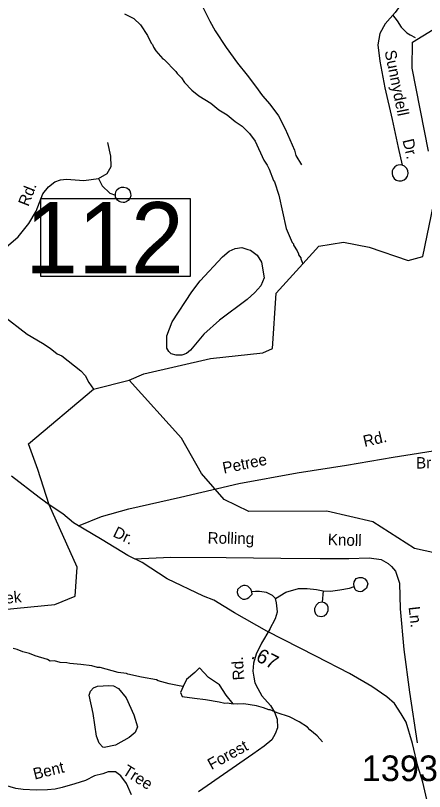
# Model space of a CAD drawing. Extents: x 1551653 to 1702041, y 811336 to 920032.
# Drawn here: x 1604119 to 1606474, y 867003 to 871475 of the extents above; entities that cross this region are included whole.
import ezdxf

# ---------------------------------------------------------------- set-up
doc = ezdxf.new("R2010")
doc.units = 0
for name, color, linetype in [('Old_Level_10', 7, 'Continuous'), ('Old_Level_11', 7, 'Continuous'), ('Old_Level_17', 7, 'Continuous'), ('Old_Level_21', 7, 'Continuous'), ('Old_Level_31', 7, 'Continuous'), ('Old_Level_32', 7, 'Continuous'), ('Old_Level_35', 7, 'Continuous'), ('Old_Level_50', 7, 'Continuous'), ('Old_Level_59', 7, 'Continuous'), ('Old_Level_60', 7, 'Continuous'), ('Old_Level_62', 7, 'Continuous'), ('Old_Level_8', 7, 'Continuous')]:
    doc.layers.add(name, color=color, linetype=linetype)

msp = doc.modelspace()

# ---------------------------------------------------------------- linework, layer by layer
at = {"layer": 'Old_Level_31'}
msp.add_line((1604312.834, 868655.628), (1604312.834, 868655.628), dxfattribs=at)
msp.add_lwpolyline([(1604263.724, 870420.149), (1605125.53, 870420.149), (1605125.53, 869970.743), (1604263.724, 869970.743), (1604263.724, 870420.149)], dxfattribs=at)
at = {"layer": 'Old_Level_32'}
for points in [[(1604312.834, 868655.628), (1604254.506, 868697.577), (1604095.614, 868819.521)], [(1606487.949, 866955.961), (1606465.629, 867056.462), (1606435.869, 867149.519), (1606406.109, 867279.798), (1606368.91, 867402.633), (1606339.149, 867451.022), (1606301.949, 867510.579), (1606257.31, 867547.802), (1606171.75, 867607.358), (1606041.551, 867681.804), (1605848.111, 867782.304), (1605565.392, 867927.473), (1605379.392, 868031.697), (1605260.353, 868106.142), (1605200.833, 868128.476), (1604992.514, 868228.977), (1604847.435, 868322.034), (1604765.594, 868362.979), (1604616.795, 868452.313), (1604453.507, 868550.936), (1604390.258, 868603.418), (1604312.834, 868655.628)]]:
    msp.add_lwpolyline(points, dxfattribs=at)
at = {"layer": 'Old_Level_35'}
msp.add_line((1605890.595, 868159.028), (1605884.812, 868093.911), dxfattribs=at)
for points in [[(1606382.195, 871619.228), (1606357.93, 871567.49), (1606305.364, 871491.912), (1606248.802, 871426.424), (1606216.253, 871370.649), (1606205.751, 871306.824), (1606217.047, 871212.74), (1606245.732, 871058.465), (1606288.261, 870876.294), (1606322.989, 870714.092), (1606346.128, 870611.963)], [(1605193.781, 871531.497), (1605237.968, 871443.045), (1605268.346, 871387.762), (1605331.864, 871291.017), (1605398.146, 871199.801), (1605453.379, 871130.698), (1605500.737, 871068.677), (1605541.753, 871011.84), (1605583.178, 870964.849), (1605632.849, 870896.886), (1605672.367, 870822.638), (1605725.139, 870699.02), (1605732.934, 870669.043), (1605766.451, 870614.732)], [(1604596.594, 870536.432), (1604646.781, 870564.03), (1604669.042, 870605.802), (1604667.618, 870663.666), (1604650.236, 870743.866)], [(1606346.128, 870611.963), (1606334.363, 870614.004), (1606323.336, 870613.026), (1606314.668, 870610.001), (1606303.12, 870603.03), (1606293.897, 870592.213), (1606288.235, 870579.519), (1606287.319, 870563.929), (1606290.246, 870550.461), (1606299.55, 870535.664), (1606310.978, 870526.826), (1606326.68, 870521.504), (1606341.899, 870521.996), (1606357.628, 870527.879), (1606369.245, 870538.25), (1606376.069, 870549.119), (1606379.773, 870564.05), (1606378.123, 870581.294), (1606370.61, 870595.654), (1606359.616, 870606.084), (1606346.128, 870611.963)], [(1603023.106, 869926.449), (1603100.485, 869913.031), (1603232.05, 869887.946), (1603336.131, 869889.032), (1603478.237, 869909.96), (1603660.32, 869948.287), (1603802.633, 869989.222), (1603876.868, 870018.533), (1603965.159, 870069.773), (1604051.612, 870129.051), (1604134.108, 870200.419), (1604194.673, 870275.835), (1604237.153, 870347.417), (1604275.998, 870447.085), (1604308.422, 870486.852), (1604344.646, 870516.534), (1604378.281, 870527.259), (1604412.599, 870531.964), (1604512.517, 870525.133), (1604596.594, 870536.432)], [(1604596.594, 870536.432), (1604618.15, 870494.168), (1604661.913, 870451.855), (1604693.684, 870439.605)], [(1604693.684, 870439.605), (1604693.845, 870447.603), (1604696.256, 870457.961), (1604702.9, 870469.634), (1604714.314, 870480.008), (1604728.845, 870485.917), (1604743.261, 870486.426), (1604759.363, 870481.094), (1604769.019, 870473.696), (1604776.624, 870463.935), (1604781.387, 870452.029), (1604782.27, 870436.403), (1604777.759, 870421.285), (1604768.31, 870409.27), (1604756.752, 870401.701), (1604747.076, 870398.296), (1604739.055, 870397.456), (1604726.473, 870398.712), (1604716.552, 870402.918), (1604706.296, 870410.33), (1604699.472, 870419.073), (1604695.269, 870428.965), (1604693.684, 870439.605)], [(1604481.75, 868533.879), (1604614.245, 868587.865), (1604771.036, 868632.31), (1605068.942, 868698.101), (1605405.339, 868777.12), (1605741.572, 868838.33), (1606025.764, 868883.032), (1606293.448, 868928.819), (1606597.739, 868976.894), (1606748.74, 868992.919), (1606847.12, 869018.102), (1606975.242, 869059.309), (1607101.077, 869116.541), (1607378.698, 869245.851), (1607486.295, 869292.159), (1607650.165, 869338.407), (1607796.052, 869361.36), (1607856.042, 869368.945), (1607924.615, 869370.133), (1608010.566, 869365.386)], [(1604802.475, 868344.527), (1605014.228, 868353.844), (1605332.157, 868351.186), (1605647.842, 868346.577), (1605873.731, 868344.592), (1606039.522, 868345.696), (1606155.193, 868350.036), (1606224.596, 868339.908), (1606265.203, 868317.426), (1606285.323, 868299.39), (1606307.012, 868271.897), (1606330.146, 868202.439), (1606334.484, 868054.841), (1606354.726, 867821.868), (1606387.659, 867575.2), (1606431.438, 867283.966)], [(1606068.439, 868183.627), (1606066.994, 868196.651), (1606068.439, 868211.121), (1606081.453, 868229.932), (1606098.804, 868235.721), (1606116.154, 868235.721), (1606130.613, 868228.485), (1606142.18, 868215.462), (1606147.964, 868199.544), (1606145.072, 868187.969), (1606140.734, 868174.945), (1606130.613, 868166.263), (1606116.154, 868156.133), (1606103.141, 868153.24), (1606094.465, 868154.686), (1606081.453, 868160.475), (1606074.224, 868167.71), (1606068.439, 868183.627)], [(1605479.962, 868153.24), (1605474.179, 868169.157), (1605456.828, 868186.521), (1605442.369, 868189.416), (1605432.248, 868190.863), (1605416.343, 868185.074), (1605397.547, 868167.71), (1605396.101, 868148.898), (1605401.884, 868131.534), (1605414.897, 868118.51), (1605427.91, 868111.275), (1605440.923, 868111.275), (1605452.491, 868114.17), (1605462.611, 868119.958), (1605472.733, 868130.087), (1605481.408, 868140.216), (1605479.962, 868153.24)], [(1605890.595, 868159.028), (1605933.972, 868157.581), (1605986.024, 868164.816), (1606042.413, 868174.945), (1606068.439, 868183.627)], [(1605615.876, 868115.617), (1605598.526, 868132.981), (1605565.27, 868150.346), (1605524.785, 868156.133), (1605501.651, 868156.133), (1605479.962, 868153.24)], [(1605615.876, 868115.617), (1605675.158, 868151.793), (1605748.898, 868172.051), (1605798.059, 868173.498), (1605851.556, 868167.71), (1605890.595, 868159.028)], [(1605584.066, 867939.078), (1605615.876, 867999.854), (1605627.443, 868038.924), (1605621.66, 868089.57), (1605615.876, 868115.617)], [(1605884.812, 868093.911), (1605864.569, 868089.57), (1605850.111, 868076.547), (1605839.989, 868057.735), (1605841.435, 868043.265), (1605847.219, 868025.901), (1605858.786, 868015.771), (1605880.474, 868011.43), (1605896.379, 868015.771), (1605909.392, 868025.901), (1605919.513, 868043.265), (1605919.513, 868064.97), (1605913.729, 868077.994), (1605899.271, 868089.57), (1605884.812, 868093.911)], [(1605584.066, 867939.078), (1605534.906, 867856.597), (1605504.543, 867794.375), (1605488.637, 867742.282), (1605486.319, 867696.334), (1605491.469, 867661.472), (1605496.62, 867629.323), (1605514.646, 867595.819), (1605537.824, 867554.582), (1605586.753, 867497.881), (1605610.939, 867460.312), (1605625.819, 867419.366), (1605627.957, 867369.016), (1605615.082, 867335.512), (1605594.479, 867299.429), (1605550.7, 867263.347), (1605486.319, 867216.955), (1605173.366, 867000.716)], [(1604786.76, 866984.084), (1604758.432, 867048.517), (1604724.954, 867092.331), (1604694.051, 867115.527), (1604652.846, 867115.527), (1604621.943, 867105.218), (1604573.013, 867092.331), (1604521.508, 867066.558), (1604459.702, 867045.939), (1604387.595, 867025.321), (1604347.221, 867016.585), (1604302.581, 867012.862), (1604238.23, 867009.858), (1604163.547, 867015.012), (1604119.768, 867020.167), (1604055.387, 867038.207), (1604014.183, 867053.672), (1603957.527, 867069.135), (1603931.774, 867082.022), (1603887.995, 867089.753)]]:
    msp.add_lwpolyline(points, dxfattribs=at)
at = {"layer": 'Old_Level_50'}
msp.add_line((1604293.069, 868661.934), (1604293.069, 868661.934), dxfattribs=at)
at = {"layer": 'Old_Level_59'}
for points in [[(1604772.608, 869372.994), (1604858.371, 869409.824), (1605241.64, 869498.772), (1605544.069, 869530.648), (1605598.721, 869556.168), (1605619.636, 869874.204), (1605773.015, 870044.09), (1605865.699, 870144.975), (1606007.697, 870168.351), (1606156.668, 870139.029), (1606380.687, 870062.237), (1606464.656, 870086.843), (1606526.684, 870384.271)], [(1602822.008, 867147.011), (1603081.427, 867603.195), (1603090.89, 867686.544), (1603150.506, 867745.266), (1603201.607, 867782.205), (1603230.943, 867786.94), (1603526.67, 867950.303), (1603969.685, 868043.089), (1604345.648, 868081.331), (1604462.63, 868128.288), (1604473.703, 868295.405), (1604312.834, 868655.628), (1604247.633, 868858.068), (1604194.165, 869006.057), (1604567.514, 869322.306), (1604772.608, 869372.994)], [(1609800.853, 867054.738), (1609388.699, 867371.748), (1609141.713, 867616.375), (1608700.646, 868304.838), (1608609.542, 868481.391), (1608545.447, 868703.877), (1608295.668, 868611.801), (1608057.231, 868545.544), (1607826.714, 868417.822), (1607675.693, 868378.144), (1607125.641, 868402.545), (1606741.681, 868331.495), (1606417.699, 868403.775), (1606177.685, 868556.334), (1605911.63, 868617.542), (1605461.644, 868616.825), (1605320.67, 868685.312), (1605189.642, 868835.718), (1605075.633, 869038.309), (1604772.608, 869372.994)]]:
    msp.add_lwpolyline(points, dxfattribs=at)
at = {"layer": 'Old_Level_60'}
msp.add_lwpolyline([(1606497.669, 870693.49), (1606403.653, 871171.363), (1606405.703, 871322.384), (1606523.711, 871395.383), (1606883.68, 871473.508)], dxfattribs=at)
at = {"layer": 'Old_Level_62'}
for points in [[(1604746.422, 871484.786), (1604800.043, 871457.924), (1604839.413, 871421.219), (1604878.373, 871360.627), (1604899.698, 871316.233), (1604907.593, 871308.133), (1604913.334, 871292.037), (1604926.97, 871271.839), (1604966.238, 871225.19), (1604974.132, 871220.986), (1605043.03, 871151.884), (1605048.874, 871141.733), (1605074.403, 871115.282), (1605091.935, 871089.035), (1605135.201, 871044.334), (1605174.673, 871011.628), (1605243.981, 870970.515), (1605289.297, 870931.76), (1605336.869, 870902.95), (1605384.236, 870864.093), (1605423.811, 870837.436), (1605467.077, 870794.785), (1605498.348, 870750.186), (1605548.586, 870641.406), (1605568.066, 870613.109), (1605579.754, 870588.913), (1605604.667, 870524.424), (1605610.511, 870516.325), (1605635.323, 870439.943), (1605678.179, 870247.296), (1605712.935, 870166.711), (1605720.727, 870158.509), (1605720.624, 870150.512), (1605740.104, 870118.216), (1605747.896, 870102.119), (1605747.794, 870096.07), (1605761.43, 870077.821), (1605761.327, 870071.874), (1605773.015, 870044.09)], [(1606289.644, 871478.839), (1606317.018, 871444.39), (1606340.394, 871407.994), (1606371.87, 871375.493), (1606391.657, 871363.087), (1606421.185, 871348.836)], [(1605456.415, 870127.238), (1605471.486, 870122.727), (1605510.856, 870093.815), (1605535.872, 870053.214), (1605551.661, 869962.786), (1605532.489, 869917.265), (1605497.528, 869878.1), (1605452.621, 869839.243), (1605293.603, 869719.082), (1605203.586, 869639.214), (1605127.409, 869547.043), (1605102.905, 869527.666), (1605076.658, 869518.336), (1605044.568, 869517.106), (1605014.835, 869525.82), (1605001.097, 869538.124), (1604989.614, 869558.424), (1604989.306, 869628.449), (1605021.294, 869709.65), (1605133.56, 869882.919), (1605183.183, 869945.767), (1605310.52, 870084.69), (1605349.378, 870117.703), (1605383.724, 870132.877), (1605421.863, 870138.003), (1605456.415, 870127.238)], [(1603836.503, 870023.687), (1603852.907, 869984.009), (1603860.597, 869967.913), (1603913.295, 869883.021), (1603976.041, 869805.922), (1604021.46, 869771.165), (1604041.043, 869750.865), (1604185.194, 869638.497), (1604274.392, 869586.926), (1604317.863, 869558.219), (1604359.284, 869525.513), (1604385.12, 869513.107), (1604495.643, 869427.19), (1604519.224, 869400.841), (1604540.55, 869360.446), (1604567.514, 869322.306)], [(1605084.245, 867607.456), (1605060.357, 867611.864), (1605004.582, 867622.835), (1604940.914, 867639.956), (1604930.969, 867646.108), (1604845.257, 867661.487), (1604765.594, 867678.814), (1604757.597, 867683.017), (1604709.718, 867687.836), (1604606.269, 867717.569), (1604590.275, 867717.774), (1604558.492, 867726.386), (1604494.618, 867735.408), (1604430.744, 867740.535), (1604414.853, 867744.738), (1604374.868, 867745.456), (1604342.982, 867756.016), (1604318.991, 867754.376), (1604303.099, 867762.68), (1604231.536, 867783.801), (1604199.753, 867798.359), (1604159.973, 867807.074), (1604128.19, 867821.53), (1604104.301, 867825.939)], [(1605373.061, 867508.313), (1605331.397, 867557.508), (1605294.06, 867617.473), (1605229.807, 867659.188), (1605177.71, 867715.676), (1605151.661, 867688.736), (1605103.905, 867647.89), (1605084.245, 867607.456)], [(1604656.493, 867614.232), (1604682.432, 867611.567), (1604712.062, 867596.803), (1604756.763, 867541.746), (1604800.439, 867444.654), (1604820.739, 867376.167), (1604807.924, 867342.538), (1604773.167, 867313.318), (1604694.12, 867269.232), (1604629.733, 867256.827), (1604621.839, 867258.98), (1604600.308, 867281.535), (1604585.34, 867321.931), (1604566.577, 867452.344), (1604543.099, 867556.92), (1604549.66, 867580.809), (1604568.115, 867600.391), (1604591.491, 867609.824), (1604656.493, 867614.232)], [(1605084.245, 867607.456), (1605068.305, 867574.019), (1605077.857, 867550.555), (1605149.924, 867540.995), (1605213.309, 867533.174), (1605292.324, 867520.138), (1605323.582, 867512.316), (1605338.343, 867514.055), (1605373.061, 867508.313)], [(1605886.717, 867287.985), (1605855.344, 867322.536), (1605813.923, 867357.292), (1605800.185, 867373.491), (1605752.715, 867404.249), (1605697.146, 867433.161), (1605625.583, 867456.435), (1605585.905, 867473.044), (1605577.908, 867473.249), (1605546.125, 867485.757), (1605506.242, 867496.42), (1605434.474, 867507.595), (1605394.489, 867506.263), (1605373.061, 867508.313)]]:
    msp.add_lwpolyline(points, dxfattribs=at)

# ---------------------------------------------------------------- texts
at = {"layer": 'Old_Level_10'}
for s, height, rotation, p in [('Sunnydell', 65.6167, 281.519103, (1606244.274, 871268.847)), ('Dr.', 65.6167, 283.201067, (1606347.132, 870756.034)), ('Rd.', 65.6167, 68.707003, (1604192.525, 870370.585)), ('Rd.', 65.6167, 12.903636, (1606129.205, 868988.385)), ('Petree', 65.6167, 11.788978, (1605318.562, 868834.194)), ('Brookmeade', 65.6166, 0.178056, (1606425.531, 868864.116)), ('Rolling', 65.6167, 359.163439, (1605224.694, 868432.094)), ('Knoll', 65.6167, 358.144533, (1605916.515, 868422.972)), ('Ln.', 65.6167, 276.495481, (1606382.507, 868065.849)), ('Rd.', 65.6167, 93.614181, (1605436.735, 867645.538)), ('Forest', 65.6167, 28.697858, (1605247.35, 867125.477)), ('Bent', 65.6167, 13.759206, (1604228.885, 867070.884)), ('Tree', 65.6167, 327.945089, (1604729.646, 867105.252))]:
    msp.add_text(s, height=height, rotation=rotation, dxfattribs=at).set_placement(p)
at = {"layer": 'Old_Level_11'}
msp.add_text('Dr.', height=65.6167, rotation=333.807703, dxfattribs=at).set_placement((1604674.955, 868474.905))
at = {"layer": 'Old_Level_17'}
msp.add_text('.67', height=82.0208, rotation=332.820731, dxfattribs=at).set_placement((1605470.497, 867772.314))
at = {"layer": 'Old_Level_21'}
msp.add_text('Creek', height=65.6167, rotation=5.808036, dxfattribs=at).set_placement((1603922.124, 868070.267))
at = {"layer": 'Old_Level_31'}
msp.add_text('112', height=410.1042, dxfattribs=at).set_placement((1604173.305, 869989.349))
at = {"layer": 'Old_Level_8'}
msp.add_text('1393', height=147.6375, dxfattribs=at).set_placement((1606113.048, 867062.654))

doc.saveas('drawing.dxf')
